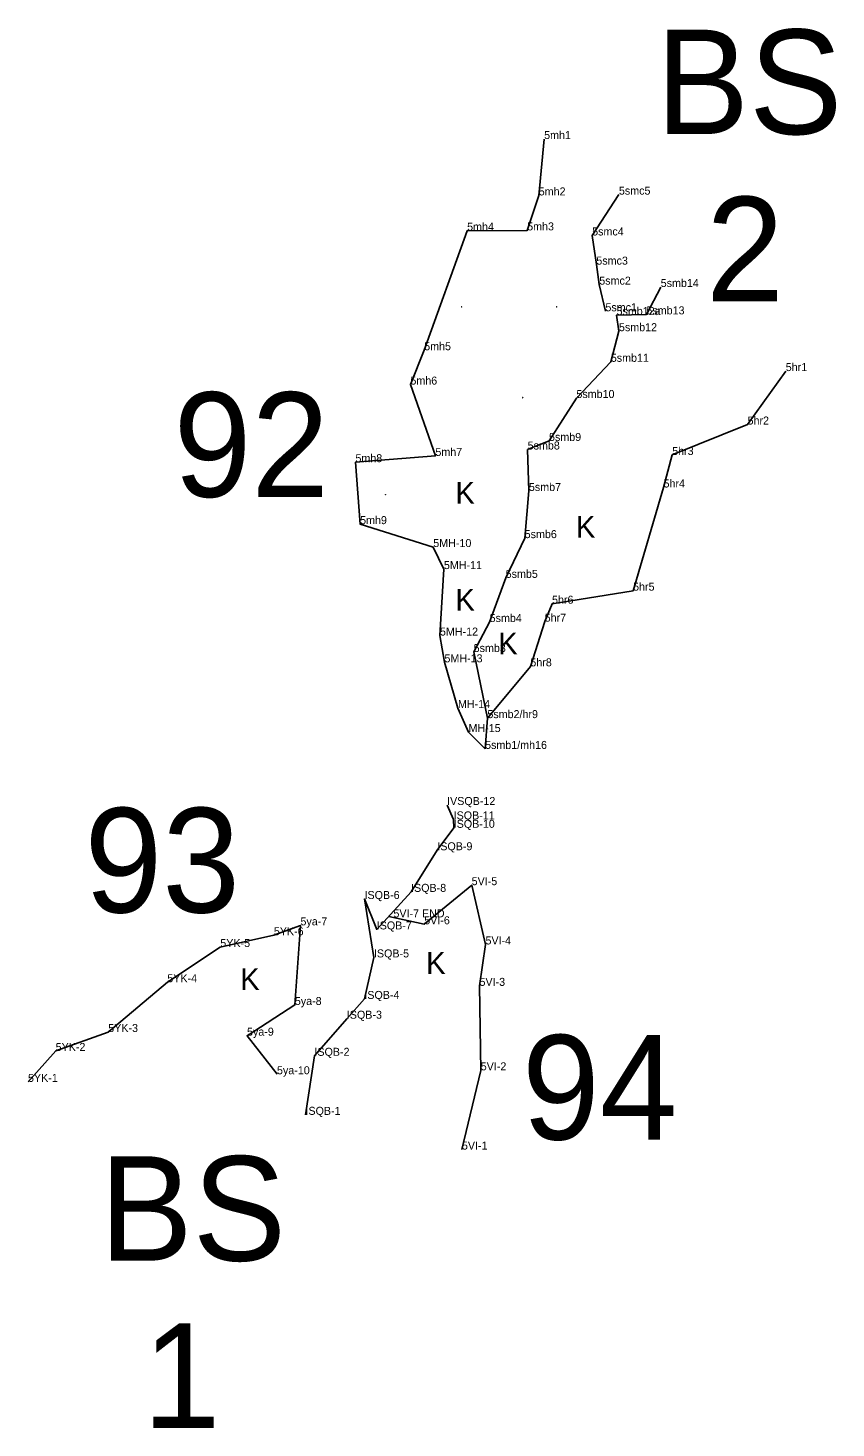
# Model space of a CAD drawing. Extents: x 2072529 to 2268796, y 436423 to 470397.
# Drawn here: x 2133724 to 2134229, y 444187 to 445062 of the extents above; entities that cross this region are included whole.
import ezdxf

# ---------------------------------------------------------------- set-up
doc = ezdxf.new("R2010")
doc.units = 0
for name, color, linetype in [('Default', 7, 'Continuous'), ('Exist Environmental Wetland Boundary', 7, 'Continuous'), ('Exist Environmental Wetland Boundary Cogo Comment', 7, 'Continuous'), ('Exist Environmental Wetland Boundary Cogo Point CELL', 7, 'Continuous'), ('Exist Hydro Jurisdictional Stream or Body of Water NEU Mitigable', 7, 'Continuous'), ('Exist Hydro Jurisdictional Stream or Body of Water NEU Mitigable Cogo Comment', 7, 'Continuous'), ('Exist Hydro Swamp or Marsh', 7, 'Continuous')]:
    doc.layers.add(name, color=color, linetype=linetype)

msp = doc.modelspace()

# ---------------------------------------------------------------- linework, layer by layer
at = {"layer": 'Exist Environmental Wetland Boundary'}
for points in [[(2134046.64, 444992.56), (2134043.27, 444957.33), (2134036.05, 444935.47), (2133998.53, 444935.3), (2133971.73, 444860.58), (2133963.11, 444839.11), (2133978.72, 444794.52), (2133928.77, 444790.62), (2133931.69, 444751.9), (2133977.39, 444737.58), (2133984.03, 444723.81), (2133981.58, 444682.26), (2133984.37, 444665.54), (2133992.82, 444636.97), (2133999.42, 444621.96), (2134009.76, 444611.41)], [(2134011.19, 444630.67), (2134038.03, 444663.03), (2134046.98, 444690.95), (2134051.57, 444702.16), (2134102.2, 444710.32), (2134121.22, 444774.8), (2134126.62, 444795.11), (2134173.71, 444814.15), (2134197.55, 444847.56)], [(2133949.55, 444506.79), (2133971.74, 444501.83), (2134001.37, 444526.27), (2134010, 444489.22), (2134006.27, 444463.34), (2134007.04, 444410.55), (2133995.29, 444361.01)], [(2133724.25, 444403.34), (2133741.52, 444422.64), (2133774.36, 444434.51), (2133811.28, 444465.61), (2133844.37, 444487.6), (2133877.8, 444494.99), (2133894.43, 444501.16), (2133890.92, 444451.39), (2133861.06, 444432.21), (2133879.78, 444408.1)]]:
    msp.add_lwpolyline(points, dxfattribs=at)
at = {"layer": 'Exist Environmental Wetland Boundary Cogo Point CELL'}
for p, q in [((2134046.64, 444992.56), (2134046.64, 444992.56)), ((2134043.27, 444957.33), (2134043.27, 444957.33)), ((2134093.35, 444957.82), (2134093.35, 444957.82)), ((2133998.53, 444935.3), (2133998.53, 444935.3)), ((2134036.05, 444935.47), (2134036.05, 444935.47)), ((2134076.64, 444932.31), (2134076.64, 444932.31)), ((2134079.25, 444914.08), (2134079.25, 444914.08)), ((2134081.09, 444901.58), (2134081.09, 444901.58)), ((2134119.46, 444900.09), (2134119.46, 444900.09)), ((2134084.92, 444884.92), (2134084.92, 444884.92)), ((2134091.86, 444882.56), (2134091.86, 444882.56)), ((2134110.54, 444882.99), (2134110.54, 444882.99)), ((2134093.37, 444872.48), (2134093.37, 444872.48)), ((2133971.73, 444860.58), (2133971.73, 444860.58)), ((2134088.29, 444853.35), (2134088.29, 444853.35)), ((2134197.55, 444847.56), (2134197.55, 444847.56)), ((2133963.11, 444839.11), (2133963.11, 444839.11)), ((2134066.8, 444830.73), (2134066.8, 444830.73)), ((2134173.71, 444814.15), (2134173.71, 444814.15)), ((2134049.69, 444803.88), (2134049.69, 444803.88)), ((2133928.77, 444790.62), (2133928.77, 444790.62)), ((2133978.72, 444794.52), (2133978.72, 444794.52)), ((2134036.34, 444798.54), (2134036.34, 444798.54)), ((2134126.62, 444795.11), (2134126.62, 444795.11)), ((2134121.22, 444774.8), (2134121.22, 444774.8)), ((2134037.13, 444772.63), (2134037.13, 444772.63)), ((2133931.69, 444751.9), (2133931.69, 444751.9)), ((2134034.48, 444743.15), (2134034.48, 444743.15)), ((2133977.39, 444737.58), (2133977.39, 444737.58)), ((2133984.03, 444723.81), (2133984.03, 444723.81)), ((2134022.62, 444718.33), (2134022.62, 444718.33)), ((2134102.2, 444710.32), (2134102.2, 444710.32)), ((2134051.57, 444702.16), (2134051.57, 444702.16)), ((2134012.61, 444690.73), (2134012.61, 444690.73)), ((2134046.98, 444690.95), (2134046.98, 444690.95)), ((2133981.58, 444682.26), (2133981.58, 444682.26)), ((2134002.62, 444672), (2134002.62, 444672)), ((2133984.37, 444665.54), (2133984.37, 444665.54)), ((2134038.03, 444663.03), (2134038.03, 444663.03)), ((2133992.82, 444636.97), (2133992.82, 444636.97)), ((2134011.19, 444630.67), (2134011.19, 444630.67)), ((2134011.19, 444630.67), (2134011.19, 444630.67)), ((2133999.42, 444621.96), (2133999.42, 444621.96)), ((2134009.76, 444611.41), (2134009.76, 444611.41)), ((2134009.76, 444611.41), (2134009.76, 444611.41)), ((2133986.03, 444576.36), (2133986.03, 444576.36)), ((2133990.11, 444567.38), (2133990.11, 444567.38)), ((2133990.16, 444562.12), (2133990.16, 444562.12)), ((2133979.91, 444548.09), (2133979.91, 444548.09)), ((2133963.52, 444522.09), (2133963.52, 444522.09)), ((2134001.37, 444526.27), (2134001.37, 444526.27)), ((2133934.44, 444517.63), (2133934.44, 444517.63)), ((2133952.5, 444506.13), (2133952.5, 444506.13)), ((2133877.8, 444494.99), (2133877.8, 444494.99)), ((2133894.43, 444501.16), (2133894.43, 444501.16)), ((2133942.08, 444498.61), (2133942.08, 444498.61)), ((2133971.74, 444501.83), (2133971.74, 444501.83)), ((2133844.37, 444487.6), (2133844.37, 444487.6)), ((2134010, 444489.22), (2134010, 444489.22)), ((2133940.33, 444481.12), (2133940.33, 444481.12)), ((2133811.28, 444465.61), (2133811.28, 444465.61)), ((2134006.27, 444463.34), (2134006.27, 444463.34)), ((2133890.92, 444451.39), (2133890.92, 444451.39)), ((2133934.33, 444455.17), (2133934.33, 444455.17)), ((2133923.4, 444442.82), (2133923.4, 444442.82)), ((2133774.36, 444434.51), (2133774.36, 444434.51)), ((2133861.06, 444432.21), (2133861.06, 444432.21)), ((2133741.52, 444422.64), (2133741.52, 444422.64)), ((2133903.16, 444419.63), (2133903.16, 444419.63)), ((2133879.78, 444408.1), (2133879.78, 444408.1)), ((2134007.04, 444410.55), (2134007.04, 444410.55)), ((2133724.25, 444403.34), (2133724.25, 444403.34)), ((2133897.57, 444382.74), (2133897.57, 444382.74)), ((2133995.29, 444361.01), (2133995.29, 444361.01))]:
    msp.add_line(p, q, dxfattribs=at)
at = {"layer": 'Exist Hydro Jurisdictional Stream or Body of Water NEU Mitigable'}
for points in [[(2134093.35, 444957.82), (2134076.64, 444932.31), (2134079.25, 444914.08), (2134081.09, 444901.58), (2134084.92, 444884.92)], [(2134119.46, 444900.09), (2134110.54, 444882.99), (2134091.86, 444882.56), (2134093.37, 444872.48), (2134088.29, 444853.35), (2134066.8, 444830.73), (2134049.69, 444803.88), (2134036.34, 444798.54), (2134037.13, 444772.63), (2134034.48, 444743.15), (2134022.62, 444718.33), (2134012.61, 444690.73), (2134002.62, 444672), (2134011.19, 444630.67), (2134009.76, 444611.41)], [(2133986.03, 444576.36), (2133990.11, 444567.38), (2133990.16, 444562.12), (2133979.91, 444548.09), (2133963.52, 444522.09), (2133942.08, 444498.61), (2133934.44, 444517.63), (2133940.33, 444481.12), (2133934.33, 444455.17), (2133923.4, 444442.82), (2133903.16, 444419.63), (2133897.57, 444382.74)]]:
    msp.add_lwpolyline(points, dxfattribs=at)
at = {"layer": 'Exist Hydro Swamp or Marsh'}
for p, q in [((2133995.02, 444887.68), (2133995.02, 444887.68)), ((2134054.38, 444887.68), (2134054.38, 444887.68)), ((2134033.27, 444830.96), (2134033.27, 444830.96)), ((2133947.54, 444770.29), (2133947.54, 444770.29))]:
    msp.add_line(p, q, dxfattribs=at)
for points in [[(2133994.95, 444887.62), (2133995.02, 444887.62), (2133995.02, 444887.75), (2133995.02, 444887.62), (2133995.09, 444887.62)], [(2134054.31, 444887.62), (2134054.38, 444887.62), (2134054.38, 444887.75), (2134054.38, 444887.62), (2134054.45, 444887.62)], [(2134033.2, 444830.9), (2134033.27, 444830.9), (2134033.27, 444831.03), (2134033.27, 444830.9), (2134033.34, 444830.9)], [(2133947.47, 444770.23), (2133947.54, 444770.23), (2133947.54, 444770.35), (2133947.54, 444770.23), (2133947.6, 444770.23)]]:
    msp.add_lwpolyline(points, dxfattribs=at)
for centre, radius, start, end in [((2133994.92, 444887.62), 0.0984, 4.14034, 67.53497), ((2133995.17, 444887.57), 0.154, 122.12745, 161.62219), ((2134054.28, 444887.62), 0.0984, 4.14034, 67.53497), ((2134054.52, 444887.57), 0.154, 122.12745, 161.62219), ((2134033.17, 444830.9), 0.0984, 4.14034, 67.53497), ((2134033.42, 444830.86), 0.154, 122.12745, 161.62219), ((2133947.44, 444770.22), 0.0984, 4.14034, 67.53497), ((2133947.68, 444770.18), 0.154, 122.12745, 161.62219)]:
    msp.add_arc(centre, radius, start, end, dxfattribs=at)

# ---------------------------------------------------------------- texts
at = {"layer": 'Default'}
for s, p in [('BS', (2134116.39, 444995.65)), ('2', (2134147.81, 444891.11)), ('92', (2133815.17, 444768.94)), ('93', (2133759.5, 444509.2)), ('94', (2134032.8, 444367.29)), ('BS', (2133768.85, 444291.57)), ('1', (2133795.9, 444187.03))]:
    msp.add_text(s, height=65.34, dxfattribs=at).set_placement(p)
at = {"layer": 'Exist Environmental Wetland Boundary Cogo Comment'}
for s, p in [('5mh1', (2134046.64, 444992.56)), ('5mh2', (2134043.27, 444957.33)), ('5mh4', (2133998.53, 444935.3)), ('5mh3', (2134036.05, 444935.47)), ('5mh5', (2133971.73, 444860.58)), ('5hr1', (2134197.55, 444847.56)), ('5mh6', (2133963.11, 444839.11)), ('5hr2', (2134173.71, 444814.15)), ('5mh7', (2133978.72, 444794.52)), ('5hr3', (2134126.62, 444795.11)), ('5mh8', (2133928.77, 444790.62)), ('5hr4', (2134121.22, 444774.8)), ('5mh9', (2133931.69, 444751.9)), ('5MH-10', (2133977.39, 444737.58)), ('5MH-11', (2133984.03, 444723.81)), ('5hr5', (2134102.2, 444710.32)), ('5hr6', (2134051.57, 444702.16)), ('5hr7', (2134046.98, 444690.95)), ('5MH-12', (2133981.58, 444682.26)), ('5MH-13', (2133984.37, 444665.54)), ('5hr8', (2134038.03, 444663.03)), ('MH-14', (2133992.82, 444636.97)), ('MH-15', (2133999.42, 444621.96)), ('5VI-5', (2134001.37, 444526.27)), ('5ya-7', (2133894.43, 444501.16)), ('5YK-6', (2133877.8, 444494.99)), ('5VI-4', (2134010, 444489.22)), ('5YK-5', (2133844.37, 444487.6)), ('5YK-4', (2133811.28, 444465.61)), ('5VI-3', (2134006.27, 444463.34)), ('5ya-8', (2133890.92, 444451.39)), ('5YK-3', (2133774.36, 444434.51)), ('5ya-9', (2133861.06, 444432.21)), ('5YK-2', (2133741.52, 444422.64)), ('5VI-2', (2134007.04, 444410.55)), ('5YK-1', (2133724.25, 444403.34)), ('5ya-10', (2133879.78, 444408.1)), ('5VI-1', (2133995.29, 444361.01))]:
    msp.add_text(s, height=5, dxfattribs=at).set_placement(p)
at = {"layer": 'Exist Hydro Jurisdictional Stream or Body of Water NEU Mitigable Cogo Comment'}
for s, p in [('5smc5', (2134093.35, 444957.82)), ('5smc4', (2134076.64, 444932.31)), ('5smc3', (2134079.25, 444914.08)), ('5smc2', (2134081.09, 444901.58)), ('5smb14', (2134119.46, 444900.09)), ('5smc1', (2134084.92, 444884.92)), ('5smb12a', (2134091.86, 444882.56)), ('5smb13', (2134110.54, 444882.99)), ('5smb12', (2134093.37, 444872.48)), ('5smb11', (2134088.29, 444853.35)), ('5smb10', (2134066.8, 444830.73)), ('5smb9', (2134049.69, 444803.88)), ('5smb8', (2134036.34, 444798.54)), ('5smb7', (2134037.13, 444772.63)), ('5smb6', (2134034.48, 444743.15)), ('5smb5', (2134022.62, 444718.33)), ('5smb4', (2134012.61, 444690.73)), ('5smb3', (2134002.62, 444672)), ('5smb2/hr9', (2134011.19, 444630.67)), ('5smb1/mh16', (2134009.76, 444611.41)), ('5smb1', (2134009.76, 444611.41)), ('IVSQB-12', (2133986.03, 444576.36)), ('ISQB-11', (2133990.11, 444567.38)), ('ISQB-10', (2133990.16, 444562.12)), ('ISQB-9', (2133979.91, 444548.09)), ('ISQB-6', (2133934.44, 444517.63)), ('ISQB-8', (2133963.52, 444522.09)), ('5VI-7 END', (2133952.5, 444506.13)), ('ISQB-7', (2133942.08, 444498.61)), ('5VI-6', (2133971.74, 444501.83)), ('ISQB-5', (2133940.33, 444481.12)), ('ISQB-4', (2133934.33, 444455.17)), ('ISQB-3', (2133923.4, 444442.82)), ('ISQB-2', (2133903.16, 444419.63)), ('ISQB-1', (2133897.57, 444382.74))]:
    msp.add_text(s, height=5, dxfattribs=at).set_placement(p)
at = {"layer": 'Exist Hydro Swamp or Marsh'}
for p in [(2133991.21, 444764.63), (2134066.51, 444743.42), (2133991.21, 444697.82), (2134017.99, 444670.51), (2133972.91, 444470.86), (2133856.79, 444460.79)]:
    msp.add_text('K', height=13.6, dxfattribs=at).set_placement(p)

doc.saveas('drawing.dxf')
